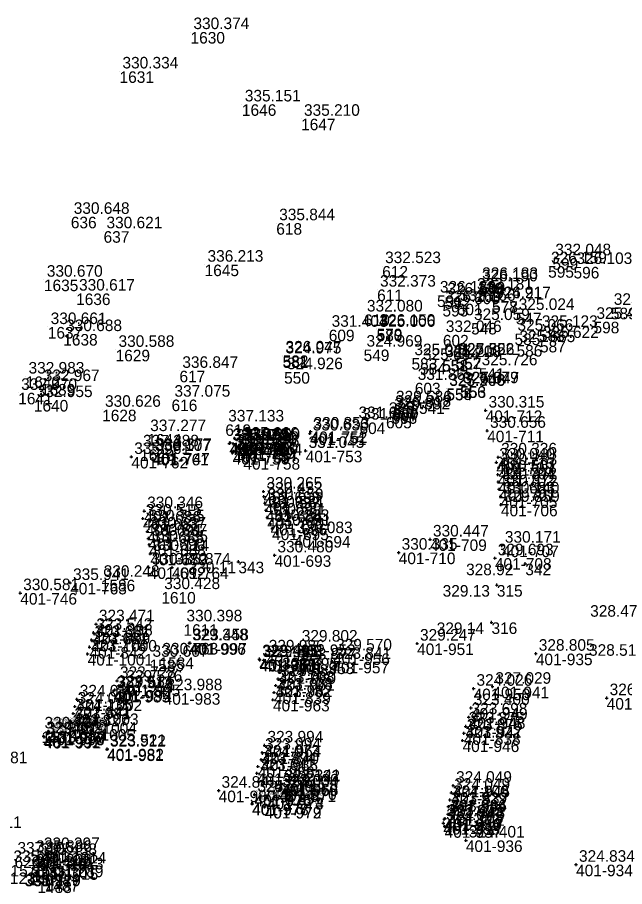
# Model space of a CAD drawing. Extents: x -829398 to -819400, y -1074439 to -1067977.
# Drawn here: x -824439.4 to -824376.3, y -1069954.7 to -1069864.5 of the extents above; entities that cross this region are included whole.
import ezdxf

# ---------------------------------------------------------------- set-up
doc = ezdxf.new("R2010")
doc.units = 0
for name, color, linetype in [('Vrstva 60', 7, 'Continuous'), ('Vrstva 61', 7, 'Continuous'), ('Čísla bodů_doměření_2012', 7, 'Continuous')]:
    doc.layers.add(name, color=color, linetype=linetype)

# ---------------------------------------------------------------- blocks, each defined once
blk = doc.blocks.new('BOD')
at = {"layer": 'Čísla bodů_doměření_2012'}
for p, q in [((-0.15, 0), (0.15, 0)), ((0, -0.15), (0, 0.15))]:
    blk.add_line(p, q, dxfattribs=at)

msp = doc.modelspace()

# ---------------------------------------------------------------- linework, layer by layer
at = {"layer": 'Vrstva 60'}
for p, q in [((-824421.359, -1069865.987), (-824421.359, -1069865.987)), ((-824428.734, -1069870.071), (-824428.734, -1069870.071)), ((-824416.021, -1069873.493), (-824416.021, -1069873.493)), ((-824409.875, -1069874.988), (-824409.875, -1069874.988)), ((-824433.796, -1069885.169), (-824433.796, -1069885.169)), ((-824412.452, -1069885.833), (-824412.452, -1069885.833)), ((-824430.393, -1069886.667), (-824430.393, -1069886.667)), ((-824383.768, -1069889.468), (-824383.768, -1069889.468)), ((-824419.897, -1069890.136), (-824419.897, -1069890.136)), ((-824401.45, -1069890.287), (-824401.45, -1069890.287)), ((-824384.21, -1069890.298), (-824384.21, -1069890.298)), ((-824381.573, -1069890.373), (-824381.573, -1069890.373)), ((-824436.589, -1069891.695), (-824436.589, -1069891.695)), ((-824401.976, -1069892.724), (-824401.976, -1069892.724)), ((-824391.39, -1069892.176), (-824391.39, -1069892.176)), ((-824391.367, -1069891.923), (-824391.367, -1069891.923)), ((-824433.244, -1069893.138), (-824433.244, -1069893.138)), ((-824395.753, -1069893.339), (-824395.753, -1069893.339)), ((-824394.987, -1069893.531), (-824394.987, -1069893.531)), ((-824391.902, -1069893.043), (-824391.902, -1069893.043)), ((-824395.19, -1069894.322), (-824395.19, -1069894.322)), ((-824393.699, -1069894.2), (-824393.699, -1069894.2)), ((-824390.053, -1069893.952), (-824390.053, -1069893.952)), ((-824390.033, -1069893.92), (-824390.033, -1069893.92)), ((-824403.339, -1069895.308), (-824403.339, -1069895.308)), ((-824387.572, -1069895.142), (-824387.572, -1069895.142)), ((-824377.694, -1069894.618), (-824377.694, -1069894.618)), ((-824392.217, -1069896.192), (-824392.217, -1069896.192)), ((-824379.496, -1069896.072), (-824379.496, -1069896.072)), ((-824436.191, -1069896.614), (-824436.191, -1069896.614)), ((-824407.003, -1069896.894), (-824407.003, -1069896.894)), ((-824402.033, -1069896.899), (-824402.033, -1069896.899)), ((-824402.028, -1069896.787), (-824402.028, -1069896.787)), ((-824385.162, -1069896.91), (-824385.162, -1069896.91)), ((-824434.582, -1069897.343), (-824434.582, -1069897.343)), ((-824395.143, -1069897.438), (-824395.143, -1069897.438)), ((-824387.699, -1069897.293), (-824387.699, -1069897.293)), ((-824385.056, -1069898.054), (-824385.056, -1069898.054)), ((-824429.143, -1069898.98), (-824429.143, -1069898.98)), ((-824403.381, -1069898.954), (-824403.381, -1069898.954)), ((-824387.494, -1069898.487), (-824387.494, -1069898.487)), ((-824411.796, -1069899.563), (-824411.796, -1069899.563)), ((-824411.792, -1069899.665), (-824411.792, -1069899.665)), ((-824398.406, -1069899.845), (-824398.406, -1069899.845)), ((-824393.84, -1069899.776), (-824393.84, -1069899.776)), ((-824393.82, -1069899.813), (-824393.82, -1069899.813)), ((-824397.519, -1069900.344), (-824397.519, -1069900.344)), ((-824395.235, -1069900.023), (-824395.235, -1069900.023)), ((-824395.201, -1069900.045), (-824395.201, -1069900.045)), ((-824438.49, -1069901.75), (-824438.49, -1069901.75)), ((-824422.513, -1069901.159), (-824422.513, -1069901.159)), ((-824411.64, -1069901.298), (-824411.64, -1069901.298)), ((-824391.42, -1069900.893), (-824391.42, -1069900.893)), ((-824436.909, -1069902.53), (-824436.909, -1069902.53)), ((-824398.06, -1069902.407), (-824398.06, -1069902.407)), ((-824439.257, -1069903.446), (-824439.257, -1069903.446)), ((-824394.782, -1069902.999), (-824394.782, -1069902.999)), ((-824394.779, -1069903.035), (-824394.779, -1069903.035)), ((-824393.372, -1069902.759), (-824393.372, -1069902.759)), ((-824393.331, -1069902.778), (-824393.331, -1069902.778)), ((-824437.637, -1069904.193), (-824437.637, -1069904.193)), ((-824423.332, -1069904.152), (-824423.332, -1069904.152)), ((-824430.544, -1069905.202), (-824430.544, -1069905.202)), ((-824400.398, -1069905.198), (-824400.398, -1069905.198)), ((-824400.32, -1069904.738), (-824400.32, -1069904.738)), ((-824401.054, -1069905.938), (-824401.054, -1069905.938)), ((-824400.497, -1069905.472), (-824400.497, -1069905.472)), ((-824417.746, -1069906.726), (-824417.746, -1069906.726)), ((-824403.808, -1069906.53), (-824403.808, -1069906.53)), ((-824425.85, -1069907.728), (-824425.85, -1069907.728)), ((-824426.597, -1069909.313), (-824426.597, -1069909.313)), ((-824430.682, -1069922.856), (-824430.682, -1069922.856)), ((-824424.391, -1069924.131), (-824424.391, -1069924.131)), ((-824422.087, -1069927.48), (-824422.087, -1069927.48)), ((-824425.612, -1069931.159), (-824425.612, -1069931.159)), ((-824424.587, -1069930.916), (-824424.587, -1069930.916)), ((-824436.831, -1069938.595), (-824436.831, -1069938.595)), ((-824437.804, -1069953.074), (-824437.804, -1069953.074)), ((-824438.17, -1069953.376), (-824438.17, -1069953.376)), ((-824436.512, -1069954.039), (-824436.512, -1069954.039)), ((-824437.264, -1069954.185), (-824437.264, -1069954.185))]:
    msp.add_line(p, q, dxfattribs=at)

# ---------------------------------------------------------------- block references
for p in [(-824390.703, -1069905.278), (-824408.966, -1069907.661), (-824408.886, -1069907.461), (-824390.545, -1069907.382), (-824417.322, -1069908.705), (-824417.24, -1069908.623), (-824416.921, -1069908.722), (-824416.355, -1069909.099), (-824416.214, -1069908.514), (-824416.09, -1069908.63), (-824425.352, -1069909.785), (-824425.253, -1069909.692), (-824417.003, -1069909.698), (-824416.902, -1069909.511), (-824416.161, -1069909.333), (-824409.404, -1069909.467), (-824427.508, -1069910.1), (-824415.866, -1069910.226), (-824389.588, -1069910.678), (-824389.394, -1069910.146), (-824389.37, -1069911.239), (-824389.438, -1069911.939), (-824389.392, -1069912.705), (-824389.314, -1069913.461), (-824413.782, -1069913.698), (-824413.738, -1069914.224), (-824389.145, -1069914.202), (-824413.648, -1069914.897), (-824389.115, -1069915.073), (-824426.163, -1069915.727), (-824413.521, -1069915.651), (-824426.312, -1069916.498), (-824426.007, -1069917.086), (-824413.4, -1069916.39), (-824413.046, -1069917.052), (-824425.849, -1069917.837), (-824412.886, -1069917.549), (-824425.737, -1069918.561), (-824410.626, -1069918.322), (-824396.477, -1069918.669), (-824425.657, -1069919.206), (-824389.006, -1069919.309), (-824425.543, -1069920.164), (-824412.633, -1069920.318), (-824399.731, -1069920.037), (-824389.744, -1069920.618), (-824425.697, -1069921.573), (-824423.286, -1069921.583), (-824416.393, -1069920.986), (-824386.586, -1069921.191), (-824433.865, -1069923.182), (-824389.539, -1069923.412), (-824439.045, -1069924.242), (-824431.181, -1069927.471), (-824390.098, -1069927.289), (-824431.44, -1069928.363), (-824431.86, -1069929.847), (-824431.634, -1069929.113), (-824421.497, -1069929.448), (-824421.41, -1069929.438), (-824410.109, -1069929.578), (-824397.823, -1069929.477), (-824432.051, -1069930.563), (-824413.536, -1069930.599), (-824406.541, -1069930.501), (-824385.487, -1069930.529), (-824414.211, -1069931.096), (-824414.178, -1069931.183), (-824413.755, -1069931.204), (-824410.235, -1069931.454), (-824406.626, -1069931.374), (-824412.144, -1069932.462), (-824428.991, -1069933.358), (-824412.269, -1069933.159), (-824429.366, -1069934.397), (-824429.24, -1069934.306), (-824428.324, -1069933.743), (-824412.513, -1069933.838), (-824391.957, -1069934.165), (-824389.998, -1069933.958), (-824433.172, -1069935.272), (-824424.154, -1069934.635), (-824412.683, -1069934.571), (-824378.123, -1069935.144), (-824433.382, -1069936.015), (-824412.797, -1069935.328), (-824392.234, -1069936.174), (-824433.543, -1069936.744), (-824433.715, -1069937.655), (-824392.465, -1069937.133), (-824436.181, -1069938.845), (-824436.174, -1069938.806), (-824436.114, -1069938.59), (-824436.087, -1069938.581), (-824433.915, -1069938.365), (-824392.961, -1069938.805), (-824392.772, -1069938.081), (-824436.641, -1069939.098), (-824436.554, -1069939.176), (-824393.101, -1069939.548), (-824430.03, -1069940.484), (-824430.016, -1069940.413), (-824413.671, -1069940.055), (-824414.02, -1069941.528), (-824413.914, -1069940.795), (-824414.36, -1069942.251), (-824414.464, -1069942.951), (-824411.937, -1069944.118), (-824411.887, -1069944.058), (-824394.076, -1069944.239), (-824418.439, -1069944.754), (-824414.713, -1069945.147), (-824414.708, -1069945.192), (-824412.141, -1069944.72), (-824412.073, -1069944.523), (-824394.266, -1069944.967), (-824414.978, -1069946.117), (-824414.941, -1069946.111), (-824413.43, -1069945.521), (-824413.412, -1069945.483), (-824394.41, -1069945.724), (-824413.664, -1069946.448), (-824413.65, -1069946.442), (-824394.576, -1069946.412), (-824395.017, -1069947.733), (-824394.91, -1069947.651), (-824394.615, -1069947.207), (-824395.095, -1069948.118), (-824394.965, -1069948.453), (-824392.756, -1069949.924), (-824437.718, -1069951.417), (-824436.896, -1069951.121), (-824437.183, -1069951.735), (-824381.307, -1069952.442), (-824437.73, -1069952.816)]:
    msp.add_blockref('BOD', p, dxfattribs=at)

# ---------------------------------------------------------------- texts
for s, p in [('1630', (-824421.359, -1069867.187)), ('1631', (-824428.734, -1069871.271)), ('1646', (-824416.021, -1069874.693)), ('1647', (-824409.875, -1069876.188)), ('636', (-824433.796, -1069886.369)), ('618', (-824412.452, -1069887.033)), ('637', (-824430.393, -1069887.867)), ('599', (-824383.768, -1069890.668)), ('1645', (-824419.897, -1069891.336)), ('612', (-824401.45, -1069891.487)), ('595', (-824384.21, -1069891.498)), ('596', (-824381.573, -1069891.573)), ('1635', (-824436.589, -1069892.895)), ('611', (-824401.976, -1069893.924)), ('594', (-824391.39, -1069893.376)), ('590', (-824391.367, -1069893.123)), ('1636', (-824433.244, -1069894.338)), ('591', (-824395.753, -1069894.539)), ('592', (-824394.987, -1069894.731)), ('600', (-824391.902, -1069894.243)), ('593', (-824395.19, -1069895.522)), ('601', (-824393.699, -1069895.4)), ('577', (-824390.053, -1069895.152)), ('578', (-824390.033, -1069895.12)), ('610', (-824403.339, -1069896.508)), ('547', (-824387.572, -1069896.342)), ('589', (-824377.694, -1069895.818)), ('548', (-824392.217, -1069897.392)), ('598', (-824379.496, -1069897.272)), ('1637', (-824436.191, -1069897.814)), ('609', (-824407.003, -1069898.094)), ('580', (-824402.033, -1069898.099)), ('579', (-824402.028, -1069897.987)), ('588', (-824385.162, -1069898.11)), ('1638', (-824434.582, -1069898.543)), ('602', (-824395.143, -1069898.638)), ('585', (-824387.699, -1069898.493)), ('587', (-824385.056, -1069899.254)), ('1629', (-824429.143, -1069900.18)), ('549', (-824403.381, -1069900.154)), ('586', (-824387.494, -1069899.687)), ('582', (-824411.796, -1069900.763)), ('581', (-824411.792, -1069900.865)), ('583', (-824398.406, -1069901.045)), ('552', (-824393.84, -1069900.976)), ('557', (-824393.82, -1069901.013)), ('584', (-824397.519, -1069901.544)), ('551', (-824395.235, -1069901.223)), ('558', (-824395.201, -1069901.245)), ('1642', (-824438.49, -1069902.95)), ('617', (-824422.513, -1069902.359)), ('550', (-824411.64, -1069902.498)), ('541', (-824391.42, -1069902.093)), ('1639', (-824436.909, -1069903.73)), ('603', (-824398.06, -1069903.607)), ('1641', (-824439.257, -1069904.646)), ('555', (-824394.782, -1069904.199)), ('554', (-824394.779, -1069904.235)), ('556', (-824393.372, -1069903.959)), ('553', (-824393.331, -1069903.978)), ('1640', (-824437.637, -1069905.393)), ('616', (-824423.332, -1069905.352)), ('1628', (-824430.544, -1069906.402)), ('607', (-824400.398, -1069906.398)), ('608', (-824400.32, -1069905.938)), ('401-712', (-824390.703, -1069906.478)), ('605', (-824401.054, -1069907.138)), ('606', (-824400.497, -1069906.672)), ('619', (-824417.746, -1069907.926)), ('604', (-824403.808, -1069907.73)), ('1644', (-824425.85, -1069908.928)), ('401-751', (-824408.966, -1069908.861)), ('401-752', (-824408.886, -1069908.661)), ('401-711', (-824390.545, -1069908.582)), ('401-759', (-824417.322, -1069909.905)), ('401-748', (-824417.24, -1069909.823)), ('401-760', (-824416.921, -1069909.922)), ('401-757', (-824416.214, -1069909.714)), ('401-750', (-824416.09, -1069909.83)), ('1643', (-824426.597, -1069910.513)), ('401-761', (-824425.352, -1069910.985)), ('401-747', (-824425.253, -1069910.892)), ('401-756', (-824417.003, -1069910.898)), ('401-755', (-824416.902, -1069910.711)), ('401-749', (-824416.355, -1069910.299)), ('401-754', (-824416.161, -1069910.533)), ('401-753', (-824409.404, -1069910.667)), ('401-762', (-824427.508, -1069911.3)), ('401-758', (-824415.866, -1069911.426)), ('401-703', (-824389.588, -1069911.878)), ('401-713', (-824389.394, -1069911.346)), ('401-704', (-824389.37, -1069912.439)), ('401-702', (-824389.438, -1069913.139)), ('401-683', (-824389.392, -1069913.905)), ('401-701', (-824389.314, -1069914.661)), ('401-698', (-824413.782, -1069914.898)), ('401-697', (-824413.738, -1069915.424)), ('401-705', (-824389.145, -1069915.402)), ('401-699', (-824413.648, -1069916.097)), ('401-706', (-824389.115, -1069916.273)), ('401-686', (-824426.163, -1069916.927)), ('401-684', (-824413.521, -1069916.851)), ('401-687', (-824426.312, -1069917.698)), ('401-691', (-824426.007, -1069918.286)), ('401-700', (-824413.4, -1069917.59)), ('401-696', (-824413.046, -1069918.252)), ('401-685', (-824425.849, -1069919.037)), ('401-695', (-824412.886, -1069918.749)), ('401-690', (-824425.737, -1069919.761)), ('401-694', (-824410.626, -1069919.522)), ('401-709', (-824396.477, -1069919.869)), ('401-688', (-824425.657, -1069920.406)), ('401-707', (-824389.006, -1069920.509)), ('401-689', (-824425.543, -1069921.364)), ('401-693', (-824412.633, -1069921.518)), ('401-710', (-824399.731, -1069921.237)), ('401-708', (-824389.744, -1069921.818)), ('401-692', (-824425.697, -1069922.773)), ('401-764', (-824423.286, -1069922.783)), ('343', (-824416.393, -1069922.186)), ('342', (-824386.586, -1069922.391)), ('401-763', (-824433.865, -1069924.382)), ('1586', (-824430.682, -1069924.056)), ('315', (-824389.539, -1069924.612)), ('401-746', (-824439.045, -1069925.442)), ('1610', (-824424.391, -1069925.331)), ('401-998', (-824431.181, -1069928.671)), ('1611', (-824422.087, -1069928.68)), ('316', (-824390.098, -1069928.489)), ('401-999', (-824431.44, -1069929.563)), ('401-1000', (-824431.634, -1069930.313)), ('401-996', (-824421.497, -1069930.648)), ('401-997', (-824421.41, -1069930.638)), ('401-952', (-824410.109, -1069930.778)), ('401-951', (-824397.823, -1069930.677)), ('401-1001', (-824432.051, -1069931.763)), ('401-842', (-824431.86, -1069931.047)), ('401-953', (-824413.536, -1069931.799)), ('401-956', (-824406.541, -1069931.701)), ('401-935', (-824385.487, -1069931.729)), ('1585', (-824425.612, -1069932.359)), ('1584', (-824424.587, -1069932.116)), ('401-959', (-824414.211, -1069932.296)), ('401-955', (-824414.178, -1069932.383)), ('401-954', (-824413.755, -1069932.404)), ('401-958', (-824410.235, -1069932.654)), ('401-957', (-824406.626, -1069932.574)), ('401-960', (-824412.144, -1069933.662)), ('401-984', (-824428.991, -1069934.558)), ('401-961', (-824412.269, -1069934.359)), ('401-995', (-824428.324, -1069934.943)), ('401-962', (-824412.513, -1069935.038)), ('401-950', (-824391.957, -1069935.365)), ('401-941', (-824389.998, -1069935.158)), ('401-985', (-824429.366, -1069935.597)), ('401-994', (-824429.24, -1069935.506)), ('401-983', (-824424.154, -1069935.835)), ('401-839', (-824412.683, -1069935.771)), ('401-933', (-824378.123, -1069936.344)), ('401-841', (-824433.382, -1069937.215)), ('401-1002', (-824433.172, -1069936.472)), ('401-963', (-824412.797, -1069936.528)), ('401-1003', (-824433.543, -1069937.944)), ('401-949', (-824392.234, -1069937.374)), ('401-1004', (-824433.715, -1069938.855)), ('401-948', (-824392.465, -1069938.333)), ('1583', (-824436.831, -1069939.795)), ('401-987', (-824436.114, -1069939.79)), ('401-989', (-824436.087, -1069939.781)), ('401-1005', (-824433.915, -1069939.565)), ('401-947', (-824392.772, -1069939.281)), ('401-991', (-824436.641, -1069940.298)), ('401-992', (-824436.554, -1069940.376)), ('401-993', (-824436.181, -1069940.045)), ('401-990', (-824436.174, -1069940.006)), ('401-946', (-824393.101, -1069940.748)), ('401-838', (-824392.961, -1069940.005)), ('401-981', (-824430.03, -1069941.684)), ('401-982', (-824430.016, -1069941.613)), ('401-964', (-824413.671, -1069941.255)), ('401-840', (-824413.914, -1069941.995)), ('401-966', (-824414.36, -1069943.451)), ('401-965', (-824414.02, -1069942.728)), ('401-967', (-824414.464, -1069944.151)), ('401-969', (-824411.937, -1069945.318)), ('401-968', (-824411.887, -1069945.258)), ('401-980', (-824418.439, -1069945.954)), ('401-971', (-824412.141, -1069945.92)), ('401-970', (-824412.073, -1069945.723)), ('401-837', (-824394.266, -1069946.167)), ('401-945', (-824394.076, -1069945.439)), ('401-975', (-824414.713, -1069946.347)), ('401-976', (-824414.708, -1069946.392)), ('401-973', (-824413.43, -1069946.721)), ('401-974', (-824413.412, -1069946.683)), ('401-944', (-824394.41, -1069946.924)), ('401-978', (-824414.978, -1069947.317)), ('401-977', (-824414.941, -1069947.311)), ('401-972', (-824413.664, -1069947.648)), ('401-979', (-824413.65, -1069947.642)), ('401-943', (-824394.576, -1069947.612)), ('401-1011', (-824445.67, -1069948.622)), ('401-939', (-824395.017, -1069948.933)), ('401-940', (-824394.91, -1069948.851)), ('401-942', (-824394.615, -1069948.407)), ('401-938', (-824395.095, -1069949.318)), ('401-937', (-824394.965, -1069949.653)), ('401-936', (-824392.756, -1069951.124)), ('401-1012', (-824437.718, -1069952.617)), ('401-1014', (-824436.896, -1069952.321)), ('620', (-824439.639, -1069952.792)), ('401-1013', (-824437.183, -1069952.935)), ('1578', (-824440.058, -1069953.665)), ('401-1015', (-824437.73, -1069954.016)), ('1490', (-824437.804, -1069954.274)), ('401-934', (-824381.307, -1069953.642)), ('1489', (-824438.17, -1069954.576)), ('1487', (-824436.512, -1069955.239)), ('1488', (-824437.264, -1069955.385))]:
    msp.add_text(s, height=1.2, dxfattribs=at).set_placement(p)
at = {"layer": 'Vrstva 61'}
for s, p in [('330.374', (-824421.059, -1069865.687)), ('330.334', (-824428.434, -1069869.771)), ('335.151', (-824415.721, -1069873.193)), ('335.210', (-824409.575, -1069874.688)), ('330.648', (-824433.496, -1069884.869)), ('335.844', (-824412.152, -1069885.533)), ('330.621', (-824430.093, -1069886.367)), ('332.048', (-824383.468, -1069889.168)), ('336.213', (-824419.597, -1069889.836)), ('332.523', (-824401.15, -1069889.987)), ('326.159', (-824383.91, -1069889.998)), ('326.103', (-824381.273, -1069890.073)), ('330.670', (-824436.289, -1069891.395)), ('326.190', (-824391.09, -1069891.876)), ('326.183', (-824391.067, -1069891.623)), ('330.617', (-824432.944, -1069892.838)), ('332.373', (-824401.676, -1069892.424)), ('326.138', (-824395.453, -1069893.039)), ('332.181', (-824391.602, -1069892.743)), ('326.138', (-824394.687, -1069893.231)), ('332.166', (-824393.399, -1069893.9)), ('324.917', (-824389.753, -1069893.652)), ('326.217', (-824389.733, -1069893.62)), ('326.169', (-824394.89, -1069894.022)), ('325.024', (-824387.272, -1069894.842)), ('325.242', (-824377.394, -1069894.318)), ('332.080', (-824403.039, -1069895.008)), ('325.468', (-824379.196, -1069895.772)), ('330.661', (-824435.891, -1069896.314)), ('331.404', (-824406.703, -1069896.594)), ('325.006', (-824401.733, -1069896.599)), ('326.150', (-824401.728, -1069896.487)), ('325.059', (-824391.917, -1069895.892)), ('325.123', (-824384.862, -1069896.61)), ('330.688', (-824434.282, -1069897.043)), ('332.046', (-824394.843, -1069897.138)), ('325.066', (-824387.399, -1069896.993)), ('325.665', (-824387.194, -1069898.187)), ('325.622', (-824384.756, -1069897.754)), ('330.588', (-824428.843, -1069898.68)), ('326.047', (-824411.496, -1069899.263)), ('324.975', (-824411.492, -1069899.365)), ('324.969', (-824403.081, -1069898.654)), ('325.041', (-824398.106, -1069899.545)), ('325.604', (-824397.219, -1069900.044)), ('325.710', (-824394.935, -1069899.723)), ('327.203', (-824394.901, -1069899.745)), ('325.552', (-824393.54, -1069899.476)), ('327.326', (-824393.52, -1069899.513)), ('336.847', (-824422.213, -1069900.859)), ('324.926', (-824411.34, -1069900.998)), ('325.726', (-824391.12, -1069900.593)), ('332.983', (-824438.19, -1069901.45)), ('332.967', (-824436.609, -1069902.23)), ('331.865', (-824397.76, -1069902.107)), ('327.243', (-824394.482, -1069902.699)), ('325.906', (-824394.479, -1069902.735)), ('327.379', (-824393.072, -1069902.459)), ('325.547', (-824393.031, -1069902.478)), ('332.970', (-824438.957, -1069903.146)), ('332.955', (-824437.337, -1069903.893)), ('337.075', (-824423.032, -1069903.852)), ('329.586', (-824400.02, -1069904.438)), ('330.626', (-824430.244, -1069904.902)), ('329.541', (-824400.754, -1069905.638)), ('329.892', (-824400.197, -1069905.172)), ('326.818', (-824400.098, -1069904.898)), ('330.315', (-824390.403, -1069904.978)), ('337.133', (-824417.446, -1069906.426)), ('331.650', (-824403.906, -1069906.079)), ('331.650', (-824403.508, -1069906.23)), ('337.277', (-824425.55, -1069907.428)), ('330.630', (-824408.666, -1069907.361)), ('330.853', (-824408.586, -1069907.161)), ('330.656', (-824390.245, -1069907.082)), ('335.972', (-824417.022, -1069908.405)), ('330.939', (-824416.94, -1069908.323)), ('335.666', (-824415.914, -1069908.214)), ('330.850', (-824415.79, -1069908.33)), ('337.288', (-824426.297, -1069909.013)), ('335.938', (-824416.621, -1069908.422)), ('332.068', (-824416.602, -1069909.211)), ('331.079', (-824416.055, -1069908.799)), ('330.986', (-824415.861, -1069909.033)), ('331.045', (-824409.104, -1069909.167)), ('335.961', (-824427.208, -1069909.8)), ('336.107', (-824425.052, -1069909.485)), ('330.377', (-824424.953, -1069909.392)), ('335.658', (-824416.703, -1069909.398)), ('335.764', (-824415.566, -1069909.926)), ('330.336', (-824389.094, -1069909.846)), ('330.040', (-824389.288, -1069910.378)), ('330.283', (-824389.07, -1069910.939)), ('330.501', (-824389.138, -1069911.639)), ('330.372', (-824389.092, -1069912.405)), ('330.265', (-824413.482, -1069913.398)), ('330.372', (-824389.014, -1069913.161)), ('330.452', (-824413.438, -1069913.924)), ('330.659', (-824413.348, -1069914.597)), ('330.140', (-824388.845, -1069913.902)), ('330.346', (-824425.863, -1069915.427)), ('330.531', (-824413.221, -1069915.351)), ('329.859', (-824388.815, -1069914.773)), ('330.515', (-824426.012, -1069916.198)), ('330.531', (-824413.1, -1069916.09)), ('330.755', (-824425.707, -1069916.786)), ('330.283', (-824412.746, -1069916.752)), ('330.091', (-824412.586, -1069917.249)), ('330.637', (-824425.549, -1069917.537)), ('330.637', (-824425.437, -1069918.261)), ('330.083', (-824410.326, -1069918.022)), ('330.335', (-824425.357, -1069918.906)), ('330.447', (-824396.177, -1069918.369)), ('330.171', (-824388.706, -1069919.009)), ('330.114', (-824425.243, -1069919.864)), ('330.480', (-824412.333, -1069920.018)), ('330.335', (-824399.431, -1069919.737)), ('329.693', (-824389.444, -1069920.318)), ('330.172', (-824425.397, -1069921.273)), ('335.874', (-824422.986, -1069921.283)), ('330.248', (-824430.382, -1069922.556)), ('330.11', (-824421.552, -1069922.186)), ('328.92', (-824392.737, -1069922.391)), ('335.941', (-824433.565, -1069922.882)), ('330.581', (-824438.745, -1069923.942)), ('330.428', (-824424.091, -1069923.831)), ('329.13', (-824395.17, -1069924.612)), ('323.471', (-824430.881, -1069927.171)), ('330.398', (-824421.787, -1069927.18)), ('328.47', (-824379.846, -1069926.698)), ('323.542', (-824431.14, -1069928.063)), ('323.681', (-824431.334, -1069928.813)), ('329.348', (-824421.197, -1069929.148)), ('323.458', (-824421.11, -1069929.138)), ('329.14', (-824395.786, -1069928.489)), ('323.681', (-824431.56, -1069929.547)), ('329.802', (-824409.809, -1069929.278)), ('329.247', (-824397.523, -1069929.177)), ('323.778', (-824431.751, -1069930.263)), ('330.667', (-824425.312, -1069930.859)), ('330.763', (-824424.287, -1069930.616)), ('323.495', (-824413.911, -1069930.796)), ('329.935', (-824413.878, -1069930.883)), ('329.863', (-824413.455, -1069930.904)), ('329.986', (-824413.236, -1069930.299)), ('329.570', (-824406.241, -1069930.201)), ('328.805', (-824385.187, -1069930.229)), ('328.51', (-824379.965, -1069930.753)), ('323.877', (-824409.935, -1069931.154)), ('323.841', (-824406.326, -1069931.074)), ('323.695', (-824411.844, -1069932.162)), ('323.728', (-824428.691, -1069933.058)), ('329.526', (-824428.024, -1069933.443)), ('323.708', (-824412.213, -1069933.538)), ('323.584', (-824411.969, -1069932.859)), ('327.029', (-824389.698, -1069933.658)), ('323.912', (-824429.066, -1069934.097)), ('329.514', (-824428.94, -1069934.006)), ('323.988', (-824423.854, -1069934.335)), ('323.708', (-824412.383, -1069934.271)), ('324.026', (-824391.657, -1069933.865)), ('324.030', (-824432.872, -1069934.972)), ('323.782', (-824412.497, -1069935.028)), ('326.450', (-824377.823, -1069934.844)), ('324.030', (-824433.082, -1069935.715)), ('323.400', (-824391.934, -1069935.874)), ('324.135', (-824433.243, -1069936.444)), ('323.698', (-824392.165, -1069936.833)), ('323.827', (-824433.615, -1069938.065)), ('323.981', (-824433.415, -1069937.355)), ('323.875', (-824392.472, -1069937.781)), ('330.734', (-824436.531, -1069938.295)), ('329.462', (-824436.341, -1069938.798)), ('330.615', (-824436.254, -1069938.876)), ('323.992', (-824435.881, -1069938.545)), ('329.458', (-824435.874, -1069938.506)), ('323.933', (-824435.814, -1069938.29)), ('329.450', (-824435.787, -1069938.281)), ('323.875', (-824392.661, -1069938.505)), ('323.994', (-824413.371, -1069939.755)), ('323.922', (-824392.801, -1069939.248)), ('323.912', (-824429.73, -1069940.184)), ('323.521', (-824429.716, -1069940.113)), ('323.994', (-824413.614, -1069940.495)), ('324.073', (-824413.72, -1069941.228)), ('330.981', (-824444.119, -1069941.909)), ('323.642', (-824414.164, -1069942.651)), ('323.894', (-824414.06, -1069941.951)), ('324.845', (-824418.139, -1069944.454)), ('324.004', (-824411.841, -1069944.42)), ('323.030', (-824411.773, -1069944.223)), ('323.122', (-824411.637, -1069943.818)), ('323.341', (-824411.587, -1069943.758)), ('324.049', (-824393.776, -1069943.939)), ('324.318', (-824414.413, -1069944.847)), ('325.349', (-824414.408, -1069944.892)), ('325.355', (-824413.13, -1069945.221)), ('324.340', (-824413.112, -1069945.183)), ('324.049', (-824393.966, -1069944.667)), ('324.966', (-824414.678, -1069945.817)), ('325.358', (-824414.641, -1069945.811)), ('325.372', (-824413.364, -1069946.148)), ('324.998', (-824413.35, -1069946.142)), ('323.929', (-824394.276, -1069946.112)), ('324.100', (-824394.11, -1069945.424)), ('323.586', (-824394.315, -1069946.907)), ('323.041', (-824394.795, -1069947.818)), ('322.993', (-824394.717, -1069947.433)), ('323.415', (-824394.61, -1069947.351)), ('324.168', (-824394.665, -1069948.153)), ('324.401', (-824392.456, -1069949.624)), ('330.397', (-824436.596, -1069950.821)), ('337.105', (-824439.339, -1069951.292)), ('335.886', (-824437.418, -1069951.117)), ('335.458', (-824436.883, -1069951.435)), ('335.701', (-824439.758, -1069952.165)), ('331.203', (-824437.43, -1069952.516)), ('324.834', (-824381.007, -1069952.142)), ('331.318', (-824437.87, -1069953.076)), ('331.349', (-824437.504, -1069952.774)), ('331.301', (-824436.964, -1069953.885)), ('331.289', (-824436.212, -1069953.739)), ('331.123', (-824443.25, -1069954.453)), ('331.129', (-824438.593, -1069954.69)), ('331.270', (-824438.568, -1069954.631))]:
    msp.add_text(s, height=1.2, dxfattribs=at).set_placement(p)

doc.saveas('drawing.dxf')
